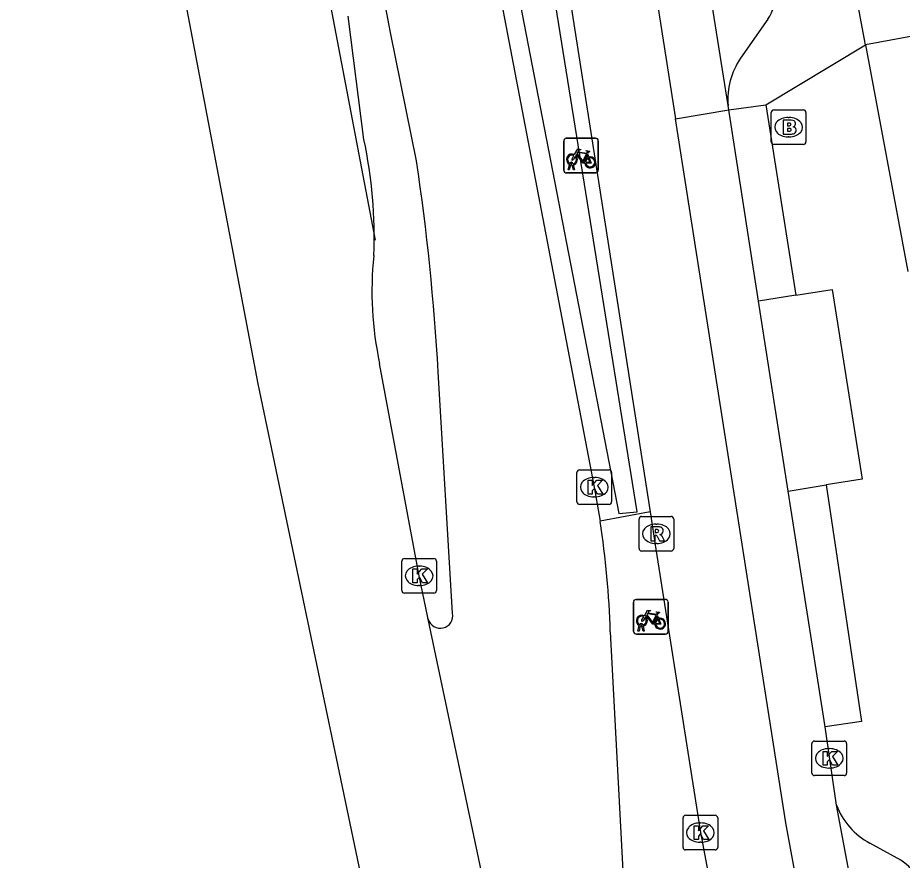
# Model space of a CAD drawing. Extents: x 159265 to 160143, y 383413 to 384319.
# Drawn here: x 159304.7 to 159330.23, y 383756.89 to 383781.23 of the extents above; entities that cross this region are included whole.
import ezdxf

# ---------------------------------------------------------------- set-up
doc = ezdxf.new("R2010")
doc.units = 0
for name, color, linetype in [('IMGEO_Brandkraan', 7, 'Continuous'), ('IMGEO_Fietsenrek', 7, 'Continuous'), ('IMGEO_Haag', 7, 'Continuous'), ('IMGEO_Kolk', 7, 'Continuous'), ('IMGEO_Lijnafwatering', 7, 'Continuous'), ('IMGEO_Rijbaan_lokaal_gesloten', 7, 'Continuous'), ('IMGEO_Rijbaan_lokaal_open', 7, 'Continuous'), ('IMGEO_Rijbaan_regionaal_gesloten', 7, 'Continuous'), ('IMGEO_Rioolput', 7, 'Continuous'), ('IMGEO_Verkeerseiland_groen', 7, 'Continuous'), ('IMGEO_Voetpad_open', 7, 'Continuous')]:
    doc.layers.add(name, color=color, linetype=linetype)

msp = doc.modelspace()

# ---------------------------------------------------------------- linework, layer by layer
at = {"layer": 'IMGEO_Brandkraan'}
for p, q in [((159326.526, 383778.566), (159327.378, 383778.566)), ((159326.451, 383777.64), (159326.451, 383778.492)), ((159326.939, 383778.346), (159326.964, 383778.346)), ((159327.452, 383778.492), (159327.452, 383777.64)), ((159326.962, 383777.786), (159326.937, 383777.786)), ((159327.378, 383777.566), (159326.526, 383777.566))]:
    msp.add_line(p, q, dxfattribs=at)
for points in [[(159326.526, 383778.566), (159327.378, 383778.566)], [(159326.451, 383777.64), (159326.451, 383778.492)], [(159327.452, 383778.492), (159327.452, 383777.64)], [(159326.799, 383778.266), (159326.799, 383777.866), (159327.012, 383777.866)], [(159327.03, 383778.266), (159326.799, 383778.266)], [(159326.978, 383778.185), (159326.924, 383778.185), (159326.924, 383778.109)], [(159326.924, 383778.109), (159326.977, 383778.109)], [(159326.986, 383778.033), (159326.924, 383778.033), (159326.924, 383777.952)], [(159326.924, 383777.952), (159326.986, 383777.952)], [(159327.378, 383777.566), (159326.526, 383777.566)]]:
    msp.add_lwpolyline(points, dxfattribs=at)
for centre, radius, start, end in [((159326.528, 383778.49), 0.0765, 91.552, 178.448), ((159326.528, 383778.49), 0.0765, 91.552, 178.448), ((159327.376, 383778.49), 0.0765, 1.552, 88.448), ((159327.376, 383778.49), 0.0765, 1.552, 88.448), ((159326.979, 383778.147), 0.0379, 267.8285, 90.9355), ((159327.034, 383778.121), 0.145, 59.4692, 91.5367), ((159327.059, 383778.168), 0.0922, 285.5137, 58.1501), ((159327.064, 383777.976), 0.105, 301.3115, 78.989), ((159326.987, 383777.992), 0.0404, 269.8759, 90.5077), ((159327.018, 383778.117), 0.251, 268.6676, 293.5347), ((159326.528, 383777.642), 0.0765, 181.552, 268.448), ((159326.528, 383777.642), 0.0765, 181.552, 268.448), ((159327.376, 383777.642), 0.0765, 271.552, 358.448), ((159327.376, 383777.642), 0.0765, 271.552, 358.448)]:
    msp.add_arc(centre, radius, start, end, dxfattribs=at)
for centre, major_axis, ratio, start_param, end_param in [((159326.938, 383778.066), (-0.387, 0.002), 0.722429, 4.712389, 7.853982), ((159326.963, 383778.066), (-0.39, 0.002), 0.717154, 1.570796, 4.712389)]:
    msp.add_ellipse(centre, major_axis=major_axis, ratio=ratio, start_param=start_param, end_param=end_param, dxfattribs=at)
at = {"layer": 'IMGEO_Fietsenrek'}
for p, q in [((159320.459, 383776.822), (159320.459, 383777.663)), ((159320.459, 383777.663), (159320.459, 383776.822)), ((159320.534, 383777.747), (159321.375, 383777.747)), ((159321.375, 383777.747), (159320.534, 383777.747)), ((159321.459, 383777.672), (159321.459, 383776.831)), ((159321.459, 383776.831), (159321.459, 383777.672)), ((159321.146, 383777.296), (159321.182, 383777.201)), ((159320.586, 383776.831), (159320.625, 383776.991)), ((159320.62, 383776.831), (159320.586, 383776.831)), ((159320.655, 383776.979), (159320.62, 383776.831)), ((159320.697, 383777.003), (159320.696, 383777.007)), ((159320.738, 383776.831), (159320.704, 383776.973)), ((159320.728, 383777.014), (159320.729, 383777.007)), ((159320.736, 383776.977), (159320.771, 383776.831)), ((159320.771, 383776.831), (159320.738, 383776.831)), ((159321.384, 383776.747), (159320.543, 383776.747)), ((159320.543, 383776.747), (159321.384, 383776.747)), ((159322.475, 383763.502), (159322.475, 383764.343)), ((159322.475, 383764.343), (159322.475, 383763.502)), ((159322.55, 383764.427), (159323.391, 383764.427)), ((159323.391, 383764.427), (159322.55, 383764.427)), ((159323.475, 383764.352), (159323.475, 383763.511)), ((159323.475, 383763.511), (159323.475, 383764.352)), ((159323.162, 383763.976), (159323.198, 383763.881)), ((159322.602, 383763.511), (159322.641, 383763.671)), ((159322.636, 383763.511), (159322.602, 383763.511)), ((159322.671, 383763.659), (159322.636, 383763.511)), ((159322.713, 383763.683), (159322.712, 383763.687)), ((159322.754, 383763.511), (159322.72, 383763.653)), ((159322.744, 383763.694), (159322.745, 383763.687)), ((159322.752, 383763.657), (159322.787, 383763.511)), ((159322.787, 383763.511), (159322.754, 383763.511)), ((159323.4, 383763.427), (159322.559, 383763.427)), ((159322.559, 383763.427), (159323.4, 383763.427))]:
    msp.add_line(p, q, dxfattribs=at)
for points in [[(159320.772, 383777.273), (159320.867, 383777.437), (159320.953, 383777.423), (159320.955, 383777.414), (159320.899, 383777.403), (159320.872, 383777.358), (159321.128, 383777.317)], [(159321.068, 383777.029), (159321.018, 383777.029), (159320.827, 383777.28), (159320.808, 383777.248)], [(159321.115, 383777.292), (159320.858, 383777.333), (159320.841, 383777.304), (159321.008, 383777.084), (159321.115, 383777.292)], [(159321.128, 383777.317), (159321.153, 383777.366), (159321.147, 383777.37), (159321.124, 383777.374), (159321.112, 383777.381), (159321.111, 383777.384), (159321.113, 383777.389), (159321.208, 383777.374), (159321.21, 383777.364), (159321.2, 383777.351), (159321.188, 383777.345), (159321.174, 383777.351), (159321.146, 383777.296)], [(159320.793, 383777.221), (159320.741, 383777.131), (159320.701, 383777.106), (159320.702, 383777.153), (159320.757, 383777.247)], [(159321.163, 383777.194), (159321.133, 383777.271), (159321.024, 383777.053), (159321.067, 383777.053)], [(159321.097, 383777.053), (159321.217, 383777.052), (159321.173, 383777.166)], [(159321.193, 383777.173), (159321.248, 383777.028), (159321.098, 383777.028)], [(159322.788, 383763.953), (159322.883, 383764.117), (159322.969, 383764.103), (159322.971, 383764.094), (159322.915, 383764.083), (159322.888, 383764.038), (159323.144, 383763.997)], [(159323.131, 383763.972), (159322.874, 383764.013), (159322.857, 383763.984), (159323.024, 383763.764), (159323.131, 383763.972)], [(159323.144, 383763.997), (159323.169, 383764.046), (159323.163, 383764.05), (159323.14, 383764.054), (159323.128, 383764.061), (159323.127, 383764.064), (159323.129, 383764.069), (159323.224, 383764.054), (159323.226, 383764.044), (159323.216, 383764.031), (159323.204, 383764.025), (159323.19, 383764.031), (159323.162, 383763.976)], [(159322.809, 383763.901), (159322.757, 383763.811), (159322.717, 383763.786), (159322.718, 383763.833), (159322.773, 383763.927)], [(159323.084, 383763.709), (159323.034, 383763.709), (159322.843, 383763.96), (159322.824, 383763.928)], [(159323.179, 383763.874), (159323.149, 383763.951), (159323.04, 383763.733), (159323.083, 383763.733)], [(159323.113, 383763.733), (159323.233, 383763.732), (159323.189, 383763.846)], [(159323.209, 383763.853), (159323.264, 383763.708), (159323.114, 383763.708)]]:
    msp.add_lwpolyline(points, dxfattribs=at)
for centre, radius, start, end in [((159320.537, 383777.669), 0.0779, 92.4484, 184.2845), ((159320.537, 383777.669), 0.0779, 92.4484, 184.2845), ((159321.381, 383777.669), 0.0779, 2.4484, 94.2845), ((159321.381, 383777.669), 0.0779, 2.4484, 94.2845), ((159320.699, 383777.132), 0.159, 62.6766, 242.1369), ((159320.699, 383777.132), 0.129, 63.3192, 238.903), ((159320.679, 383777.003), 0.0499, 12.8025, 158.6934), ((159320.679, 383777.003), 0.0174, 12.8025, 163.4502), ((159320.699, 383777.132), 0.129, 283.6043, 43.4302), ((159320.699, 383777.132), 0.159, 283.5766, 46.6042), ((159321.226, 383777.048), 0.159, 113.3408, 178.3217), ((159321.226, 383777.048), 0.159, 187.0065, 105.7708), ((159321.226, 383777.048), 0.129, 113.923, 177.9556), ((159321.226, 383777.048), 0.129, 188.6715, 104.5883), ((159320.537, 383776.825), 0.0779, 182.4484, 274.2845), ((159320.537, 383776.825), 0.0779, 182.4484, 274.2845), ((159320.699, 383777.132), 0.159, 253.9967, 271.7867), ((159320.699, 383777.132), 0.129, 253.415, 269.0204), ((159321.381, 383776.825), 0.0779, 272.4484, 4.2845), ((159321.381, 383776.825), 0.0779, 272.4484, 4.2845), ((159322.553, 383764.349), 0.0779, 92.4484, 184.2845), ((159322.553, 383764.349), 0.0779, 92.4484, 184.2845), ((159323.397, 383764.349), 0.0779, 2.4484, 94.2845), ((159323.397, 383764.349), 0.0779, 2.4484, 94.2845), ((159322.715, 383763.812), 0.159, 62.6766, 242.1369), ((159322.715, 383763.812), 0.129, 63.3192, 238.903), ((159322.715, 383763.812), 0.129, 283.6043, 43.4302), ((159322.715, 383763.812), 0.159, 283.5766, 46.6042), ((159323.242, 383763.728), 0.159, 113.3408, 178.3217), ((159323.242, 383763.728), 0.159, 187.0065, 105.7708), ((159323.242, 383763.728), 0.129, 113.923, 177.9556), ((159323.242, 383763.728), 0.129, 188.6715, 104.5883), ((159322.553, 383763.505), 0.0779, 182.4484, 274.2845), ((159322.553, 383763.505), 0.0779, 182.4484, 274.2845), ((159322.695, 383763.683), 0.0499, 12.8025, 158.6934), ((159322.715, 383763.812), 0.159, 253.9967, 271.7867), ((159322.695, 383763.683), 0.0174, 12.8025, 163.4502), ((159322.715, 383763.812), 0.129, 253.415, 269.0204), ((159323.397, 383763.505), 0.0779, 272.4484, 4.2845), ((159323.397, 383763.505), 0.0779, 272.4484, 4.2845)]:
    msp.add_arc(centre, radius, start, end, dxfattribs=at)
at = {"layer": 'IMGEO_Haag'}
msp.add_lwpolyline([(159303.045, 383870.823), (159301.691, 383874.543), (159301.384, 383874.434), (159304.05, 383867.063), (159304.897, 383864.099), (159307.114, 383852.521), (159310.388, 383835.369), (159314.42, 383814.315), (159315.234, 383809.973), (159313.799, 383809.591), (159322.047, 383766.911), (159322.585, 383766.955), (159315.649, 383810.084)], dxfattribs=at)
at = {"layer": 'IMGEO_Kolk'}
for p, q in [((159320.842, 383767.242), (159320.842, 383768.094)), ((159320.917, 383768.168), (159321.769, 383768.168)), ((159321.843, 383768.094), (159321.843, 383767.242)), ((159321.33, 383767.948), (159321.355, 383767.948)), ((159321.353, 383767.388), (159321.328, 383767.388)), ((159321.769, 383767.168), (159320.917, 383767.168)), ((159315.787, 383764.681), (159315.787, 383765.533)), ((159315.862, 383765.607), (159316.714, 383765.607)), ((159316.788, 383765.533), (159316.788, 383764.681)), ((159316.275, 383765.387), (159316.3, 383765.387)), ((159316.298, 383764.827), (159316.273, 383764.827)), ((159316.714, 383764.607), (159315.862, 383764.607)), ((159327.624, 383759.411), (159327.624, 383760.263)), ((159327.699, 383760.337), (159328.551, 383760.337)), ((159328.625, 383760.263), (159328.625, 383759.411)), ((159328.112, 383760.117), (159328.137, 383760.117)), ((159328.135, 383759.557), (159328.11, 383759.557)), ((159328.551, 383759.337), (159327.699, 383759.337)), ((159323.98, 383758.191), (159324.832, 383758.191)), ((159323.905, 383757.265), (159323.905, 383758.117)), ((159324.393, 383757.971), (159324.418, 383757.971)), ((159324.906, 383758.117), (159324.906, 383757.265)), ((159324.416, 383757.411), (159324.391, 383757.411)), ((159324.832, 383757.191), (159323.98, 383757.191))]:
    msp.add_line(p, q, dxfattribs=at)
for points in [[(159320.842, 383767.242), (159320.842, 383768.094)], [(159320.917, 383768.168), (159321.769, 383768.168)], [(159321.843, 383768.094), (159321.843, 383767.242)], [(159321.163, 383767.868), (159321.286, 383767.868), (159321.286, 383767.717), (159321.416, 383767.868), (159321.58, 383767.868), (159321.434, 383767.717), (159321.587, 383767.468), (159321.435, 383767.468), (159321.35, 383767.632), (159321.286, 383767.565), (159321.286, 383767.468), (159321.163, 383767.468), (159321.163, 383767.868)], [(159321.769, 383767.168), (159320.917, 383767.168)], [(159315.787, 383764.681), (159315.787, 383765.533)], [(159315.862, 383765.607), (159316.714, 383765.607)], [(159316.788, 383765.533), (159316.788, 383764.681)], [(159316.108, 383765.307), (159316.231, 383765.307), (159316.231, 383765.156), (159316.361, 383765.307), (159316.525, 383765.307), (159316.379, 383765.156), (159316.532, 383764.907), (159316.38, 383764.907), (159316.295, 383765.071), (159316.231, 383765.004), (159316.231, 383764.907), (159316.108, 383764.907), (159316.108, 383765.307)], [(159316.714, 383764.607), (159315.862, 383764.607)], [(159327.624, 383759.411), (159327.624, 383760.263)], [(159327.699, 383760.337), (159328.551, 383760.337)], [(159328.625, 383760.263), (159328.625, 383759.411)], [(159327.945, 383760.037), (159328.068, 383760.037), (159328.068, 383759.886), (159328.198, 383760.037), (159328.362, 383760.037), (159328.216, 383759.886), (159328.369, 383759.637), (159328.217, 383759.637), (159328.132, 383759.801), (159328.068, 383759.734), (159328.068, 383759.637), (159327.945, 383759.637), (159327.945, 383760.037)], [(159328.551, 383759.337), (159327.699, 383759.337)], [(159323.98, 383758.191), (159324.832, 383758.191)], [(159323.905, 383757.265), (159323.905, 383758.117)], [(159324.226, 383757.891), (159324.349, 383757.891), (159324.349, 383757.74), (159324.479, 383757.891), (159324.643, 383757.891), (159324.497, 383757.74), (159324.65, 383757.491), (159324.498, 383757.491), (159324.413, 383757.655), (159324.349, 383757.588), (159324.349, 383757.491), (159324.226, 383757.491), (159324.226, 383757.891)], [(159324.906, 383758.117), (159324.906, 383757.265)], [(159324.832, 383757.191), (159323.98, 383757.191)]]:
    msp.add_lwpolyline(points, dxfattribs=at)
for centre, start, end in [((159320.919, 383768.092), 91.552, 178.448), ((159320.919, 383768.092), 91.552, 178.448), ((159321.767, 383768.092), 1.552, 88.448), ((159321.767, 383768.092), 1.552, 88.448), ((159320.919, 383767.244), 181.552, 268.448), ((159320.919, 383767.244), 181.552, 268.448), ((159321.767, 383767.244), 271.552, 358.448), ((159321.767, 383767.244), 271.552, 358.448), ((159315.864, 383765.531), 91.552, 178.448), ((159315.864, 383765.531), 91.552, 178.448), ((159316.712, 383765.531), 1.552, 88.448), ((159316.712, 383765.531), 1.552, 88.448), ((159315.864, 383764.683), 181.552, 268.448), ((159315.864, 383764.683), 181.552, 268.448), ((159316.712, 383764.683), 271.552, 358.448), ((159316.712, 383764.683), 271.552, 358.448), ((159327.701, 383760.261), 91.552, 178.448), ((159327.701, 383760.261), 91.552, 178.448), ((159328.549, 383760.261), 1.552, 88.448), ((159328.549, 383760.261), 1.552, 88.448), ((159327.701, 383759.413), 181.552, 268.448), ((159327.701, 383759.413), 181.552, 268.448), ((159328.549, 383759.413), 271.552, 358.448), ((159328.549, 383759.413), 271.552, 358.448), ((159323.982, 383758.115), 91.552, 178.448), ((159323.982, 383758.115), 91.552, 178.448), ((159324.83, 383758.115), 1.552, 88.448), ((159324.83, 383758.115), 1.552, 88.448), ((159323.982, 383757.267), 181.552, 268.448), ((159323.982, 383757.267), 181.552, 268.448), ((159324.83, 383757.267), 271.552, 358.448), ((159324.83, 383757.267), 271.552, 358.448)]:
    msp.add_arc(centre, 0.0765, start, end, dxfattribs=at)
for centre, major_axis, ratio, start_param, end_param in [((159321.329, 383767.668), (-0.387, 0.002), 0.722429, 4.712389, 7.853982), ((159321.354, 383767.668), (-0.39, 0.002), 0.717154, 1.570796, 4.712389), ((159316.274, 383765.107), (-0.387, 0.002), 0.722429, 4.712389, 7.853982), ((159316.299, 383765.107), (-0.39, 0.002), 0.717154, 1.570796, 4.712389), ((159328.111, 383759.837), (-0.387, 0.002), 0.722429, 4.712389, 7.853982), ((159328.136, 383759.837), (-0.39, 0.002), 0.717154, 1.570796, 4.712389), ((159324.392, 383757.691), (-0.387, 0.002), 0.722429, 4.712389, 7.853982), ((159324.417, 383757.691), (-0.39, 0.002), 0.717154, 1.570796, 4.712389)]:
    msp.add_ellipse(centre, major_axis=major_axis, ratio=ratio, start_param=start_param, end_param=end_param, dxfattribs=at)
at = {"layer": 'IMGEO_Lijnafwatering'}
msp.add_lwpolyline([(159313.73, 383781.575), (159315.021, 383774.801)], dxfattribs=at)
at = {"layer": 'IMGEO_Rijbaan_lokaal_gesloten'}
for points in [[(159316.297, 383822.528), (159318.521, 383810.907), (159319.05, 383807.917), (159323.687, 383778.309)], [(159325.204, 383778.696), (159321.347, 383802.978), (159319.385, 383814.678)], [(159323.687, 383778.309), (159325.224, 383778.568)], [(159325.224, 383778.568), (159325.204, 383778.696)], [(159326.087, 383773.037), (159325.224, 383778.568)], [(159342.895, 383674.233), (159329.814, 383742.432), (159328.366, 383750), (159327.691, 383753.526), (159326.873, 383757.97), (159323.687, 383778.309)], [(159326.942, 383767.554), (159326.087, 383773.037)], [(159328.003, 383760.75), (159326.942, 383767.554)], [(159328.333, 383758.483), (159328.003, 383760.75)], [(159344.754, 383673.743), (159344.455, 383674.933), (159341.329, 383690.504), (159331.854, 383739.73), (159328.333, 383758.483)]]:
    msp.add_lwpolyline(points, dxfattribs=at)
at = {"layer": 'IMGEO_Rijbaan_lokaal_open'}
for points in [[(159305.88, 383863.75), (159307.998, 383852.69), (159311.272, 383835.538), (159315.304, 383814.483), (159316.083, 383810.325), (159316.588, 383807.359), (159317.424, 383802.205), (159320.139, 383784.999), (159322.954, 383766.957)], [(159335.538, 383781.624), (159329.17, 383780.447)], [(159329.17, 383780.447), (159330.396, 383773.901)], [(159322.954, 383766.957), (159323.122, 383765.878), (159324.407, 383757.692), (159325.851, 383750), (159328.1, 383738.016), (159331.856, 383718.365), (159336.016, 383696.703), (159339.221, 383679.999), (159340.401, 383673.929), (159342.02, 383665.933), (159342.067, 383665.703), (159342.379, 383664.493)]]:
    msp.add_lwpolyline(points, dxfattribs=at)
at = {"layer": 'IMGEO_Rijbaan_regionaal_gesloten'}
for points in [[(159280.211, 384172.631), (159274.487, 384158.497), (159272.013, 384150.923), (159269.535, 384141.678), (159267.507, 384132.324), (159266.005, 384119.851), (159265.496, 384109.233), (159267.965, 384029.162), (159271.62, 383998.252), (159277.018, 383952.804), (159311.634, 383770.65), (159326.117, 383701.416), (159334.862, 383664.196)], [(159316.213, 383777.09), (159315.456, 383780.799), (159309.353, 383813.036), (159303.32, 383844.753), (159290.389, 383912.552), (159284.239, 383944.948), (159283.058, 383951.058), (159282.172, 383957.025)], [(159300.668, 383875.89), (159301.684, 383870.559), (159305.298, 383851.601), (159308.807, 383833.455), (159312.065, 383816.27), (159313.356, 383809.503), (159318.245, 383783.881), (159321.342, 383767.668), (159321.513, 383766.682)], [(159314.691, 383777.713), (159314.238, 383781.271)], [(159316.548, 383763.855), (159316.542, 383763.881), (159316.537, 383763.907), (159316.287, 383765.107), (159315.145, 383771.238)], [(159317.252, 383764.026), (159316.84, 383771.001)], [(159329.732, 383702.333), (159329.536, 383702.291), (159316.548, 383763.855)], [(159321.804, 383763.49), (159322.332, 383753.508), (159322.781, 383750), (159322.994, 383748.938), (159328.049, 383723.736)]]:
    msp.add_lwpolyline(points, dxfattribs=at)
for centre, radius, start, end in [((159301.79, 383774.927), 13.199, 357.5236, 12.1845), ((159247.854, 383766.974), 69.103, 3.34069, 8.41765), ((159325.009, 383773.337), 10.084, 174.192, 192.0109), ((159295.402, 383762.692), 26.414, 1.7305, 8.6875), ((159316.896, 383763.955), 0.363, 196.0612, 11.244)]:
    msp.add_arc(centre, radius, start, end, dxfattribs=at)
at = {"layer": 'IMGEO_Rioolput'}
for p, q in [((159322.71, 383766.823), (159323.562, 383766.823)), ((159322.635, 383765.897), (159322.635, 383766.749)), ((159323.123, 383766.603), (159323.148, 383766.603)), ((159323.636, 383766.749), (159323.636, 383765.897)), ((159323.146, 383766.043), (159323.121, 383766.043)), ((159323.562, 383765.823), (159322.71, 383765.823))]:
    msp.add_line(p, q, dxfattribs=at)
for points in [[(159322.71, 383766.823), (159323.562, 383766.823)], [(159322.635, 383765.897), (159322.635, 383766.749)], [(159323.636, 383766.749), (159323.636, 383765.897)], [(159323.224, 383766.521), (159322.972, 383766.523), (159322.972, 383766.123)], [(159323.15, 383766.442), (159323.096, 383766.442), (159323.096, 383766.361)], [(159323.096, 383766.361), (159323.148, 383766.361)], [(159322.972, 383766.123), (159323.096, 383766.123), (159323.096, 383766.285), (159323.107, 383766.285)], [(159323.154, 383766.256), (159323.225, 383766.123), (159323.365, 383766.123), (159323.3, 383766.249)], [(159323.562, 383765.823), (159322.71, 383765.823)]]:
    msp.add_lwpolyline(points, dxfattribs=at)
for centre, radius, start, end in [((159322.712, 383766.747), 0.0765, 91.552, 178.448), ((159322.712, 383766.747), 0.0765, 91.552, 178.448), ((159323.56, 383766.747), 0.0765, 1.552, 88.448), ((159323.56, 383766.747), 0.0765, 1.552, 88.448), ((159323.132, 383766.55), 0.19, 274.7715, 282.9687), ((159323.156, 383766.346), 0.0964, 77.0061, 93.1865), ((159323.17, 383766.403), 0.0378, 276.6634, 79.6772), ((159323.223, 383766.411), 0.109, 350.3612, 89.416), ((159323.221, 383766.411), 0.112, 277.5842, 350.9817), ((159323.205, 383766.196), 0.108, 29.5134, 73.7905), ((159323.106, 383766.232), 0.0533, 26.0293, 88.6989), ((159322.712, 383765.899), 0.0765, 181.552, 268.448), ((159322.712, 383765.899), 0.0765, 181.552, 268.448), ((159323.56, 383765.899), 0.0765, 271.552, 358.448), ((159323.56, 383765.899), 0.0765, 271.552, 358.448)]:
    msp.add_arc(centre, radius, start, end, dxfattribs=at)
for centre, major_axis, ratio, start_param, end_param in [((159323.122, 383766.323), (-0.387, 0.002), 0.722429, 4.712389, 7.853982), ((159323.147, 383766.323), (-0.39, 0.002), 0.717154, 1.570796, 4.712389)]:
    msp.add_ellipse(centre, major_axis=major_axis, ratio=ratio, start_param=start_param, end_param=end_param, dxfattribs=at)
at = {"layer": 'IMGEO_Verkeerseiland_groen'}
msp.add_lwpolyline([(159322.954, 383766.957), (159321.513, 383766.682)], dxfattribs=at)
at = {"layer": 'IMGEO_Voetpad_open'}
for points in [[(159329.17, 383780.447), (159328.15, 383785.896)], [(159326.349, 383781.187), (159325.562, 383780.056)], [(159326.294, 383778.709), (159329.17, 383780.447)], [(159325.224, 383778.568), (159326.294, 383778.709)], [(159326.294, 383778.709), (159327.165, 383773.21)], [(159327.165, 383773.21), (159326.087, 383773.037)], [(159327.165, 383773.21), (159328.211, 383773.376), (159329.077, 383767.901), (159328.037, 383767.737)], [(159326.942, 383767.554), (159328.037, 383767.737)], [(159328.037, 383767.737), (159329.056, 383760.904), (159328.003, 383760.75)], [(159330.189, 383756.891), (159329.298, 383757.389)]]:
    msp.add_lwpolyline(points, dxfattribs=at)
for centre, radius, start, end in [((159325.559, 383781.771), 0.982, 323.5255, 12.5306), ((159327.3, 383778.871), 2.103, 145.7189, 184.7857), ((159330.284, 383759.231), 2.09, 200.9874, 241.8426), ((159329.696, 383756.014), 1.006, 16.6402, 60.6557)]:
    msp.add_arc(centre, radius, start, end, dxfattribs=at)

doc.saveas('drawing.dxf')
